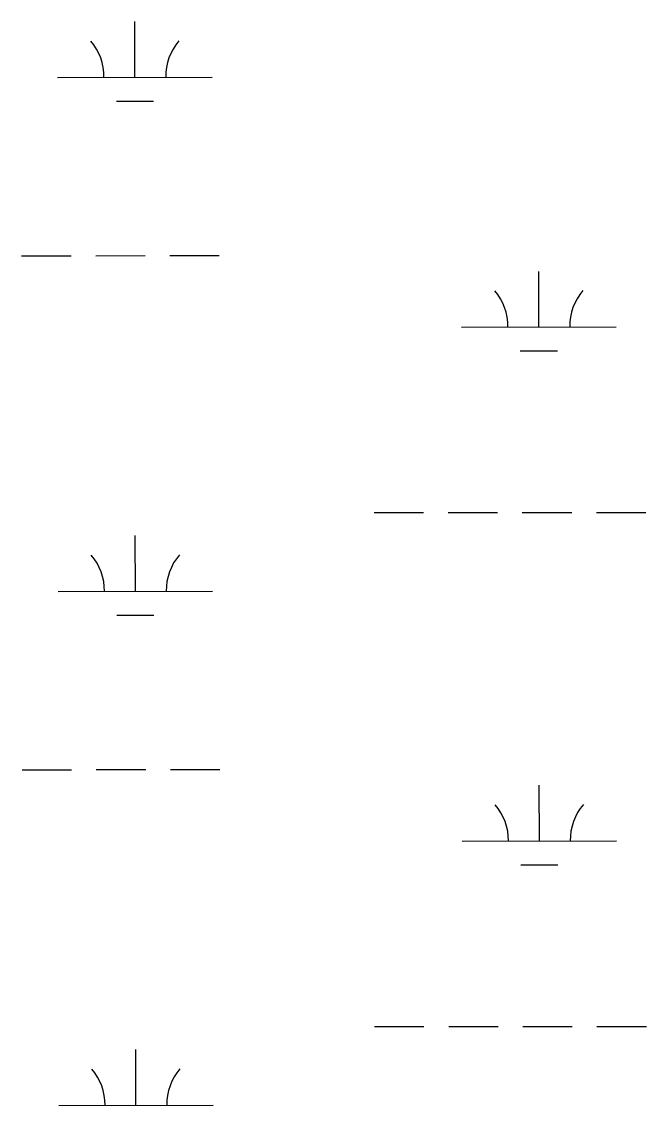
# Model space of a CAD drawing. Extents: x 3297753 to 3335611, y 652252 to 677623.
# Drawn here: x 3326727 to 3327132, y 668181 to 668882 of the extents above; entities that cross this region are included whole.
import ezdxf

# ---------------------------------------------------------------- set-up
doc = ezdxf.new("R2010")
doc.units = 0
doc.layers.add('V-WETL-SWMP', color=7, linetype='Continuous')

msp = doc.modelspace()

# ---------------------------------------------------------------- linework, layer by layer
at = {"layer": 'V-WETL-SWMP'}
for p, q in [((3326800.49, 668846.13), (3326800.46, 668882.13)), ((3326750.49, 668846.07), (3326850.49, 668846.18)), ((3326788.51, 668830.68), (3326812.51, 668830.71)), ((3326727.2, 668730.62), (3326759.2, 668730.65)), ((3326775.2, 668730.67), (3326807.2, 668730.7)), ((3326823.2, 668730.72), (3326855.2, 668730.75)), ((3327062.09, 668684.53), (3327062.06, 668720.53)), ((3327012.09, 668684.48), (3327112.09, 668684.58)), ((3327050.11, 668669.09), (3327074.11, 668669.11)), ((3326955.37, 668564.35), (3326987.37, 668564.38)), ((3327003.37, 668564.4), (3327035.37, 668564.43)), ((3327051.37, 668564.45), (3327083.37, 668564.48)), ((3327099.37, 668564.5), (3327131.37, 668564.53)), ((3326800.83, 668513.45), (3326800.79, 668549.45)), ((3326750.83, 668513.4), (3326850.83, 668513.5)), ((3326788.85, 668498.01), (3326812.85, 668498.03)), ((3326727.54, 668397.94), (3326759.54, 668397.98)), ((3326775.54, 668397.99), (3326807.54, 668398.03)), ((3326823.54, 668398.04), (3326855.54, 668398.07)), ((3327062.43, 668351.85), (3327062.4, 668387.85)), ((3327012.43, 668351.8), (3327112.43, 668351.91)), ((3327050.45, 668336.41), (3327074.45, 668336.44)), ((3326955.71, 668231.67), (3326987.71, 668231.71)), ((3327003.71, 668231.72), (3327035.71, 668231.76)), ((3327051.71, 668231.77), (3327083.71, 668231.81)), ((3327099.71, 668231.82), (3327131.71, 668231.85)), ((3326801.17, 668180.78), (3326801.13, 668216.78)), ((3326751.17, 668180.72), (3326851.17, 668180.83))]:
    msp.add_line(p, q, dxfattribs=at)
for centre, start, end in [((3326745.25, 668846.54), 359.28648, 40.83014), ((3326855.74, 668846.66), 139.28648, 180.83014), ((3327006.85, 668684.95), 359.28648, 40.83014), ((3327117.34, 668685.06), 139.28648, 180.83014), ((3326745.59, 668513.87), 359.28648, 40.83014), ((3326856.07, 668513.98), 139.28648, 180.83014), ((3327007.19, 668352.27), 359.28648, 40.83014), ((3327117.67, 668352.39), 139.28648, 180.83014), ((3326745.93, 668181.19), 359.28648, 40.83014), ((3326856.41, 668181.31), 139.28648, 180.83014)]:
    msp.add_arc(centre, 35.25, start, end, dxfattribs=at)

doc.saveas('drawing.dxf')
